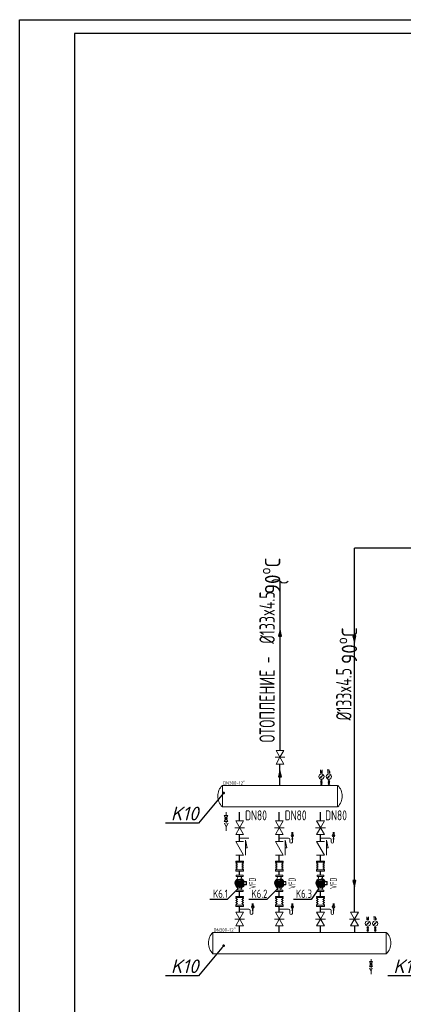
# Model space of a CAD drawing. Header units: metres. Extents: x -54598 to 1827199, y -329446 to -256744.
# Tile 453 of 474: x 255002 to 268992, y -292617 to -256744. Entities that reach past the tile are written whole.
import ezdxf
from ezdxf import colors
from ezdxf.entities.mleader import LeaderData, LeaderLine
from ezdxf.enums import TextEntityAlignment as Align
from ezdxf.math import Vec2, Vec3

# ---------------------------------------------------------------- set-up
doc = ezdxf.new("R2010")
doc.units = ezdxf.units.M
doc.linetypes.add('CONTINOUS', pattern=[0])
doc.layers.add('PDF UCHUN', color=3, linetype='Continuous')
doc.layers.add('Формат', color=253, linetype='Continuous')
for name, color, linetype, lineweight in [('SGM-M-500-1-HI-HWS-RAD', 1, 'CONTINOUS', 30), ('SGM-M-500-11-HI-TEXT', 11, 'CONTINOUS', 20), ('SGM-M-500-9-HI-EQM', 150, 'CONTINOUS', 20), ('SGM-M-700-17-HVAC-WS-COOL-TEXT', 150, 'CONTINOUS', 30), ('SGM-M-700-7-HVAC-WS-HWS-FCU', 1, 'CONTINOUS', 30), ('ЭМ', 3, 'Continuous', 20)]:
    doc.layers.add(name, color=color, linetype=linetype, lineweight=lineweight)
doc.styles.add('ISOC-330-0.77', font='isocpeui.ttf', dxfattribs={"width": 0.77, "height": 330})
doc.styles.add('ISOCPEUR', font='isocpeui.ttf')
doc.styles.add('mek-txt', font='isocpeur.ttf', dxfattribs={"width": 0.9})
doc.styles.add('Romans', font='isocpeur.ttf', dxfattribs={"width": 0.9})
doc.styles.add('SGM_MKN', font='isocpeur.ttf', dxfattribs={"width": 0.9, "height": 100})
doc.styles.add('SOEM TEXT', font='isocpeur.ttf', dxfattribs={"width": 0.9})

# ---------------------------------------------------------------- blocks, each defined once
blk = doc.blocks.new('*U1182')
for p, q in [((6667.3, 3129.5), (6930.6, 3129.5)), ((6667.3, 3129.5), (6667.3, 3097.2)), ((6930.6, 3129.5), (6930.6, 3097.2)), ((6930.6, 3097.2), (6667.3, 3097.2))]:
    blk.add_line(p, q)
for centre, start, end in [((6682.6, 3113.4), 133.5078, 226.4922), ((6915.3, 3113.4), 313.5078, 46.4922)]:
    blk.add_arc(centre, 22.3, start, end)
at = {"insert": (6668.1, 3135.8), "char_height": 5, "attachment_point": 1, "style": 'SOEM TEXT'}
blk.add_mtext_dynamic_manual_height_columns('DN300-12"', width=23.978, gutter_width=100, heights=[0], dxfattribs=at)
blk = doc.blocks.new('*U22')
blk.add_lwpolyline([(0, 10), (0, 0), (14, -8), (14, 8), (-14, -8), (-14, 8), (0, 0), (0, -10)])
at = {"style": 'mek-txt', "width": 0.75}
blk.add_attdef('KOD1', text='', height=5, dxfattribs=at).set_placement((0.6, 13.5), align=Align.MIDDLE_CENTER)
blk = doc.blocks.new('--SOEM-POMPAKOLON')
for p, q in [((6.9, 0), (-6.9, 0)), ((-6.9, 0), (-6.9, -2.3)), ((6.9, -2.3), (6.9, 0)), ((-5.8, -12.9), (-13.6, -12.9)), ((-13.6, -12.9), (-13.6, -19.3)), ((-13.6, -19.3), (-5.7, -19.3)), ((-13, -18.8), (-13, -13.4)), ((-13, -13.4), (-8.2, -13.4)), ((-8.2, -18.8), (-13, -18.8)), ((-8.2, -13.4), (-8.2, -18.8)), ((-7.8, -19.3), (-7.8, -12.9)), ((-6.9, -2.3), (6.9, -2.3)), ((-5, -10.8), (-5.8, -11.2)), ((-4.8, -16.7), (0.3, -11.6)), ((-0.5, -20.9), (-4.8, -16.5)), ((1.1, -20.8), (-4.7, -15)), ((-4.6, -14.8), (-1.5, -11.7)), ((-4.5, -18.1), (1.7, -11.9)), ((2.3, -20.3), (-4.2, -13.8)), ((-3.8, -19.1), (2.8, -12.5)), ((3.2, -19.5), (-3.4, -12.9)), ((-3, -20), (3.6, -13.4)), ((4, -18.6), (-2.5, -12.1)), ((-1.9, -20.6), (4.2, -14.5)), ((4.4, -17.3), (-1.2, -11.7)), ((-0.5, -20.9), (4.5, -15.8)), ((4.5, -15.7), (0.3, -11.6)), ((1.4, -20.7), (4.3, -17.8)), ((4.7, -10.8), (5.5, -11.2)), ((-6.9, -32.6), (-6.9, -30.3)), ((-6.9, -30.3), (6.9, -30.3)), ((6.9, -32.6), (-6.9, -32.6)), ((-5, -21.4), (-5.8, -20.9)), ((4.7, -21.4), (5.5, -20.9)), ((6.9, -30.3), (6.9, -32.6))]:
    blk.add_line(p, q)
for centre, radius in [((-0.1, -16), 6.51), ((-5.4, -11), 0.599), ((-0.1, -16.2), 4.71), ((5.1, -11), 0.599), ((-5.4, -21.2), 0.599), ((5.1, -21.2), 0.599)]:
    blk.add_circle(centre, radius)
for centre, radius, start, end in [((-0.4, -16.2), 9.81, 198.9255, 57.7869), ((3.1, -18.6), 13.7, 134.1948, 155.5214), ((-0.1, -16.3), 8.38, 68.2911, 156.0692), ((-0.3, -16), 8.18, 203.4519, 66.5244), ((0, -15.7), 9.43, 103.003, 133.3301), ((-0.4, -2.5), 4.32, 177.4125, 246.0984), ((7.7, -5.3), 3.89, 130.1838, 222.008), ((-11.6, -30), 8.58, 358.118, 34.834), ((14.5, -30.7), 11, 138.432, 177.6281)]:
    blk.add_arc(centre, radius, start, end)
blk = doc.blocks.new('*U26')
for points in [[(-7.9, 4.6), (-7.9, 8), (-10.2, 8), (-10.2, -8), (-7.9, -8), (-7.9, -4.6), (-5.9, -8), (-4, -4.6), (-2, -8), (0, -4.6), (2, -8), (4, -4.6), (5.9, -8), (7.9, -4.6), (7.9, -8), (10.2, -8), (10.2, 8), (7.9, 8), (7.9, 4.6), (5.9, 8), (4, 4.6), (2, 8), (0, 4.6), (-2, 8), (-4, 4.6), (-5.9, 8), (-7.9, 4.6), (-7.9, -4.6)], [(7.9, 4.6), (7.9, -6.3)]]:
    blk.add_lwpolyline(points)
at = {"style": 'mek-txt', "width": 0.75}
blk.add_attdef('KOD1', text='', height=5, dxfattribs=at).set_placement((0, -2.1), align=Align.MIDDLE_CENTER)
blk = doc.blocks.new('*U35')
for points in [[(-7.9, 4.6), (-7.9, 8), (-10.2, 8), (-10.2, -8), (-7.9, -8), (-7.9, -4.6), (-5.9, -8), (-4, -4.6), (-2, -8), (0, -4.6), (2, -8), (4, -4.6), (5.9, -8), (7.9, -4.6), (7.9, -8), (10.2, -8), (10.2, 8), (7.9, 8), (7.9, 4.6), (5.9, 8), (4, 4.6), (2, 8), (0, 4.6), (-2, 8), (-4, 4.6), (-5.9, 8), (-7.9, 4.6), (-7.9, -4.6)], [(7.9, 4.6), (7.9, -6.3)]]:
    blk.add_lwpolyline(points)
at = {"style": 'mek-txt', "width": 0.75}
blk.add_attdef('KOD1', text='', height=5, dxfattribs=at).set_placement((0, -2.1), align=Align.MIDDLE_CENTER)
blk = doc.blocks.new('*U21')
for points in [[(-14, -8), (-14, 8), (14, -8), (14, 8)], [(-13.9, 11.9), (16.3, 11.9), (1, 15.4), (1.2, 11.9)]]:
    blk.add_lwpolyline(points)
at = {"style": 'mek-txt', "width": 0.75}
blk.add_attdef('KOD1', text='', height=5, dxfattribs=at).set_placement((0.6, 13.5), align=Align.MIDDLE_CENTER)
blk = doc.blocks.new('*U14')
for p, q in [((0, 9.5), (0, 5)), ((0, -5), (0, -9.5))]:
    blk.add_line(p, q)
for points in [[(-2.6, 28.5), (-2.6, 38.1), (0, 28.5), (2.6, 38.1), (2.6, 28.5)], [(4, 21.2), (0, 17.5), (-0.3, 18.7), (-4, 13.8), (1.3, 17.3), (0, 17.5)], [(-1, 1.8), (-2.5, 5), (2.5, 5), (1, 1.8)], [(1, -1.8), (2.5, -5), (-2.5, -5), (-1, -1.8)]]:
    blk.add_lwpolyline(points)
for centre, radius in [((0, 17.5), 8), ((0, 0), 2)]:
    blk.add_circle(centre, radius)
at = {"style": 'mek-txt', "width": 0.75}
blk.add_attdef('KOD1', text='', height=5, dxfattribs=at).set_placement((0.6, 13.5), align=Align.MIDDLE_CENTER)
blk = doc.blocks.new('*U1183')
for p, q in [((6667.3, 3129.5), (6842.4, 3129.5)), ((6667.3, 3129.5), (6667.3, 3097.2)), ((6842.4, 3129.5), (6842.4, 3097.2)), ((6842.4, 3097.2), (6667.3, 3097.2))]:
    blk.add_line(p, q)
for centre, start, end in [((6682.6, 3113.4), 133.5078, 226.4922), ((6827.1, 3113.4), 313.5078, 46.4922)]:
    blk.add_arc(centre, 22.3, start, end)
at = {"insert": (6668.1, 3135.8), "char_height": 5, "attachment_point": 1, "style": 'SOEM TEXT'}
blk.add_mtext_dynamic_manual_height_columns('DN300-12"', width=23.978, gutter_width=100, heights=[0], dxfattribs=at)
blk = doc.blocks.new('*U13')
for p, q in [((-0.6, 38.1), (-5.6, 38.1)), ((-3.1, 38.1), (-3.1, 28.5)), ((0.6, 38.1), (0.6, 28.5)), ((1.6, 33.3), (2.1, 33.3)), ((3.1, 32.3), (3.1, 28.5)), ((0, 9.5), (0, 5)), ((0, -5), (0, -9.5))]:
    blk.add_line(p, q)
for points in [[(4, 21.2), (0, 17.5), (-0.3, 18.7), (-4, 13.8), (1.3, 17.3), (0, 17.5)], [(-1, 1.8), (-2.5, 5), (2.5, 5), (1, 1.8)], [(1, -1.8), (2.5, -5), (-2.5, -5), (-1, -1.8)]]:
    blk.add_lwpolyline(points)
for centre, radius in [((0, 17.5), 8), ((0, 0), 2)]:
    blk.add_circle(centre, radius)
for centre, start, end in [((1.6, 32.3), 90, 180), ((2.1, 32.3), 0, 90)]:
    blk.add_arc(centre, 1, start, end)
at = {"style": 'mek-txt', "width": 0.75}
blk.add_attdef('KOD1', text='', height=5, dxfattribs=at).set_placement((0.6, 13.5), align=Align.MIDDLE_CENTER)
blk = doc.blocks.new('*U15')
for p, q in [((0, 14.1), (0, 7)), ((0, -7), (0, -11.2))]:
    blk.add_line(p, q)
for points in [[(-4, -7), (4, -7), (-4, 7), (4, 7), (-4, -7)], [(3.5, -11.1), (0, -19.2), (-4.6, -11.1)], [(0, -28.3), (0, -19.2)]]:
    blk.add_lwpolyline(points)
blk.add_circle((0, 0), 2.8)
at = {"style": 'mek-txt', "width": 0.75}
blk.add_attdef('KOD1', text='', height=5, dxfattribs=at).set_placement((8.6, -2.1), align=Align.MIDDLE_CENTER)
blk = doc.blocks.new('_None')
blk = doc.blocks.new('-IT-YON OK')
at = {"color": 0, "ltscale": 30}
blk.add_lwpolyline([(-16, 4), (0, 0), (-16, -4), (-16, 4)], dxfattribs=at)
blk.add_solid([(-16, 4), (0, 0), (-16, -4), (-16, 4)], dxfattribs=at)
blk = doc.blocks.new('*U30')
at = {"layer": 'ЭМ', "color": 0, "lineweight": 20, "ltscale": 0.5}
blk.add_lwpolyline([(0, 0), (841, 0), (841, 594), (0, 594)], close=True, dxfattribs=at)
at = {"layer": 'ЭМ', "color": 0, "lineweight": 30, "ltscale": 0.5}
blk.add_lwpolyline([(20, 5), (836, 5), (836, 589), (20, 589)], close=True, dxfattribs=at)
blk = doc.blocks.new('_Dot')
at = {"color": 0, "linetype": 'ByBlock', "lineweight": -2}
blk.add_line((-0.5, 0), (-1, 0), dxfattribs=at)
at = {"color": 0, "linetype": 'ByBlock', "const_width": 0.5}
blk.add_lwpolyline([(-0.25, 0, 1), (0.25, 0, 1)], format="xyb", close=True, dxfattribs=at)

msp = doc.modelspace()

# ---------------------------------------------------------------- linework, layer by layer
at = {"layer": 'PDF UCHUN', "color": 0, "lineweight": 25}
msp.add_lwpolyline([(255002, -256744), (339102, -256744), (339102, -316144), (255002, -316144)], close=True, dxfattribs=at)
at = {"layer": 'SGM-M-500-1-HI-HWS-RAD', "ltscale": 500}
for p in [(267214, -289258), (289940, -275999)]:
    msp.add_line(p, (267214, -275999), dxfattribs=at)
at = {"layer": 'SGM-M-500-9-HI-EQM', "ltscale": 30}
for p, q in [((263362, -286560), (263023, -286560)), ((264809, -286560), (264469, -286560)), ((264843, -286571), (264809, -286560)), ((264854, -286599), (264843, -286571)), ((264854, -286599), (264854, -286708)), ((266312, -286560), (265973, -286560)), ((266346, -286571), (266312, -286560)), ((266358, -286599), (266346, -286571)), ((266358, -286599), (266358, -286708)), ((264871, -286736), (264854, -286708)), ((264900, -286747), (264871, -286736)), ((264928, -286736), (264900, -286747)), ((264945, -286708), (264928, -286736)), ((264945, -286634), (264945, -286708)), ((266375, -286736), (266358, -286708)), ((266403, -286747), (266375, -286736)), ((266431, -286736), (266403, -286747)), ((266449, -286708), (266431, -286736)), ((266449, -286634), (266449, -286708)), ((263362, -289155), (263023, -289155)), ((263397, -289167), (263362, -289155)), ((263408, -289195), (263397, -289167)), ((263408, -289195), (263408, -289303)), ((263425, -289332), (263408, -289303)), ((263453, -289343), (263425, -289332)), ((263482, -289332), (263453, -289343)), ((263499, -289303), (263482, -289332)), ((263499, -289229), (263499, -289303)), ((264809, -289155), (264469, -289155)), ((264843, -289167), (264809, -289155)), ((264854, -289195), (264843, -289167)), ((264854, -289195), (264854, -289303)), ((264871, -289332), (264854, -289303)), ((264900, -289343), (264871, -289332)), ((264928, -289332), (264900, -289343)), ((264945, -289303), (264928, -289332)), ((264945, -289229), (264945, -289303)), ((266312, -289155), (265973, -289155)), ((266346, -289167), (266312, -289155)), ((266358, -289195), (266346, -289167)), ((266358, -289195), (266358, -289303)), ((266375, -289332), (266358, -289303)), ((266403, -289343), (266375, -289332)), ((266431, -289332), (266403, -289343)), ((266449, -289303), (266431, -289332)), ((266449, -289229), (266449, -289303))]:
    msp.add_line(p, q, dxfattribs=at)
at = {"layer": 'SGM-M-700-7-HVAC-WS-HWS-FCU', "ltscale": 30}
for p, q in [((264496, -283366), (264496, -277204)), ((264495, -284646), (264495, -283870)), ((263023, -285932), (263023, -285620)), ((264469, -285932), (264469, -285620)), ((265973, -285932), (265973, -285620)), ((263023, -286683), (263023, -286436)), ((264469, -286683), (264469, -286436)), ((265973, -286683), (265973, -286436)), ((263023, -287398), (263023, -287187)), ((264469, -287398), (264469, -287187)), ((265973, -287398), (265973, -287187)), ((263023, -287916), (263023, -287764)), ((264469, -287916), (264469, -287764)), ((265973, -287916), (265973, -287764)), ((263023, -288684), (263023, -288503)), ((264469, -288684), (264469, -288503)), ((265973, -288684), (265973, -288503)), ((263023, -289260), (263023, -289051)), ((264469, -289260), (264469, -289051)), ((265973, -289260), (265973, -289051)), ((263023, -289998), (263023, -289764)), ((264469, -289998), (264469, -289764)), ((265973, -289998), (265973, -289764)), ((267214, -289762), (267214, -289996))]:
    msp.add_line(p, q, dxfattribs=at)
for centre, start, end in [((264346, -277386), 50.5639, 129.4361), ((264646, -277021), 230.5639, 309.4361)]:
    msp.add_arc(centre, 236, start, end, dxfattribs=at)

# ---------------------------------------------------------------- block references
at = {"layer": 'SGM-M-500-1-HI-HWS-RAD', "ltscale": 30, "xscale": -13.75000000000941, "yscale": 13.75000000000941, "zscale": 13.75000000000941, "rotation": 270}
for p in [(264496, -278982), (264495, -284112)]:
    msp.add_blockref('-IT-YON OK', p, dxfattribs=at)
at = {"layer": 'SGM-M-500-9-HI-EQM', "ltscale": 30, "yscale": 18, "zscale": 18}
for name, p, xscale, rotation in [('*U22', (264495, -283618), 18, 270.0000000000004), ('*U22', (263023, -286184), 18, 270.0000000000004), ('*U22', (264469, -286184), 18, 270.0000000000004), ('*U22', (265973, -286184), 18, 270.0000000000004), ('*U21', (263023, -286935), -18, 270), ('*U21', (264469, -286935), -18, 270), ('*U21', (265973, -286935), -18, 270), ('*U35', (263023, -287581), -18, 270), ('*U35', (264469, -287581), -18, 270), ('*U35', (265973, -287581), -18, 270), ('*U26', (263023, -288868), -18, 270), ('*U26', (264469, -288868), -18, 270), ('*U26', (265973, -288868), -18, 270), ('*U22', (263023, -289512), 18, 270.0000000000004), ('*U22', (264469, -289512), 18, 270.0000000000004), ('*U22', (265973, -289512), 18, 270.0000000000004), ('*U22', (267214, -289510), -18, 89.99999999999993)]:
    msp.add_blockref(name, p, dxfattribs=dict(at, xscale=xscale, rotation=rotation))
at = {"layer": 'SGM-M-500-9-HI-EQM', "ltscale": 30}
for name, p, xscale, yscale, zscale in [('*U14', (266007, -284532), 11.99999999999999, 11.99999999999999, 11.99999999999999), ('*U13', (266277, -284532), 11.99999999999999, 11.99999999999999, 11.99999999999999), ('*U1183', (102379, -359754), 24, 24, 24), ('*U15', (262526, -285846), -16, 16, 16), ('*U14', (264945, -286577), -6, 6, 6), ('*U14', (266449, -286577), -6, 6, 6), ('--SOEM-POMPAKOLON', (263023, -287916), -18, 18, 18), ('--SOEM-POMPAKOLON', (264469, -287916), -18, 18, 18), ('--SOEM-POMPAKOLON', (265973, -287916), -18, 18, 18), ('*U14', (263499, -289172), -6, 6, 6), ('*U14', (264945, -289172), -6, 6, 6), ('*U14', (266449, -289172), -6, 6, 6), ('*U14', (267697, -289884), 12, 12, 12), ('*U13', (267967, -289884), 12, 12, 12), ('*U1182', (102036, -365106), 24, 24, 24), ('*U15', (267814, -291153), 12.81594456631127, 12.81594456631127, 12.81594456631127)]:
    msp.add_blockref(name, p, dxfattribs=dict(at, xscale=xscale, yscale=yscale, zscale=zscale))
at = {"layer": 'SGM-M-700-7-HVAC-WS-HWS-FCU', "ltscale": 30, "xscale": -13.75000000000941, "yscale": 13.75000000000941, "zscale": 13.75000000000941, "rotation": 89.99999999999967}
for p in [(267210, -279418), (267210, -288328)]:
    msp.add_blockref('-IT-YON OK', p, dxfattribs=at)
at = {"layer": 'Формат', "color": 0, "xscale": 100, "yscale": 100, "zscale": 100}
msp.add_blockref('*U30', (255002, -316144), dxfattribs=at)

# ---------------------------------------------------------------- texts
at = {"layer": 'SGM-M-500-11-HI-TEXT', "style": 'SGM_MKN', "width": 0.65}
for s, p in [('ОТОПЛЕНИЕ -  %%C133x4.5 ', (264306, -283078)), ('%%C133x4.5 ', (267103, -282271))]:
    msp.add_text(s, height=560, rotation=90, dxfattribs=at).set_placement(p)
at = {"layer": 'SGM-M-500-11-HI-TEXT', "char_height": 560, "width": 1256.79, "attachment_point": 9, "rotation": 90, "line_spacing_factor": 0.9, "style": 'SGM_MKN'}
for insert in [(264505, -276341), (267306, -278882)]:
    msp.add_mtext('{\\A1;90{\\H0.7x;\\So^ ;}\\H0.999999x;C}', dxfattribs=dict(at, insert=insert))
at = {"layer": 'SGM-M-500-9-HI-EQM', "ltscale": 30, "style": 'Romans', "width": 0.55}
for p in [(263615, -288208), (265061, -288208), (266564, -288208)]:
    msp.add_text('VFD', height=250, rotation=90, dxfattribs=at).set_placement(p, align=Align.CENTER)
at = {"layer": 'SGM-M-700-17-HVAC-WS-COOL-TEXT', "ltscale": 30, "style": 'SGM_MKN', "width": 0.7}
for p in [(263222, -285913), (264668, -285913), (266140, -285913)]:
    msp.add_text('DN80', height=360, dxfattribs=at).set_placement(p)

# ---------------------------------------------------------------- leaders
at = {"ltscale": 80}
ml = msp.add_multileader_mtext('Standard', dxfattribs=at)
ml.set_content('K10', color=256, style='ISOCPEUR')
ml.set_leader_properties()
ml.set_arrow_properties(name='DOT')
ml.build(insert=Vec2(0, 0))
ml.multileader.update_dxf_attribs({"text_left_attachment_type": 6, "text_right_attachment_type": 6, "dogleg_length": 0.36, "arrow_head_size": 100})
ctx = ml.context
ctx.base_point, ctx.char_height, ctx.arrow_head_size, ctx.landing_gap_size, ctx.plane_origin = Vec3(260514, -286017), 500, 100, 0, Vec3(263397, -285485)
ctx.left_attachment, ctx.right_attachment, ctx.text_align_type = 6, 6, 1
notes = []
notes.append((ctx, [(1, (1, 1, 0), (261524, -286017), (-1, 0), 0.36, [(0, [(262439, -284920)], 0, [])])]))
ctx.mtext.insert, ctx.mtext.width, ctx.mtext.alignment, ctx.mtext.flow_direction = Vec3(261019, -285417), 4356.39, 2, 5
ml = msp.add_multileader_mtext('Standard', dxfattribs=at)
ml.set_content('K10', color=256, style='ISOCPEUR')
ml.set_leader_properties()
ml.set_arrow_properties(name='DOT')
ml.build(insert=Vec2(0, 0))
ml.multileader.update_dxf_attribs({"text_left_attachment_type": 6, "text_right_attachment_type": 6, "dogleg_length": 0.36, "arrow_head_size": 100})
ctx = ml.context
ctx.base_point, ctx.char_height, ctx.arrow_head_size, ctx.landing_gap_size, ctx.plane_origin = Vec3(260514, -291582), 500, 100, 0, Vec3(263397, -291049)
ctx.left_attachment, ctx.right_attachment, ctx.text_align_type = 6, 6, 1
notes.append((ctx, [(1, (1, 1, 0), (261524, -291582), (-1, 0), 0.36, [(0, [(262439, -290484)], 0, [])])]))
ctx.mtext.insert, ctx.mtext.width, ctx.mtext.alignment, ctx.mtext.flow_direction = Vec3(261019, -290982), 4356.39, 2, 5
ml = msp.add_multileader_mtext('Standard', dxfattribs=at)
ml.set_content('K10', color=256, style='ISOCPEUR')
ml.set_leader_properties()
ml.set_arrow_properties(name='DOT')
ml.build(insert=Vec2(0, 0))
ml.multileader.update_dxf_attribs({"text_left_attachment_type": 6, "text_right_attachment_type": 6, "dogleg_length": 0.36, "arrow_head_size": 100})
ctx = ml.context
ctx.base_point, ctx.char_height, ctx.arrow_head_size, ctx.landing_gap_size, ctx.plane_origin = Vec3(268626, -291582), 500, 100, 0, Vec3(271509, -291049)
ctx.left_attachment, ctx.right_attachment, ctx.text_align_type = 6, 6, 1
notes.append((ctx, [(1, (1, 1, 0), (269636, -291582), (-1, 0), 0.36, [(0, [(270551, -290484)], 0, [])])]))
ctx.mtext.insert, ctx.mtext.width, ctx.mtext.alignment, ctx.mtext.flow_direction = Vec3(269131, -290982), 4356.39, 2, 5
at = {"layer": 'SGM-M-700-17-HVAC-WS-COOL-TEXT', "ltscale": 30}
ml = msp.add_multileader_mtext('Standard', dxfattribs=at)
ml.set_content('{\\fISOCPEUR|b0|i0|c204|p34;K6.1}', color=256, style='ISOC-330-0.77')
ml.set_leader_properties(linetype='Continuous', lineweight=25)
ml.set_arrow_properties(name='NONE')
ml.build(insert=Vec2(0, 0))
ml.multileader.update_dxf_attribs({"has_dogleg": 0, "text_left_attachment_type": 6, "text_right_attachment_type": 6, "dogleg_length": 0.36, "arrow_head_size": 0.18})
ctx = ml.context
ctx.base_point, ctx.char_height, ctx.arrow_head_size, ctx.landing_gap_size, ctx.plane_origin = Vec3(262080, -288800), 300, 0.18, 0.77, Vec3(250865, -293913)
ctx.left_attachment, ctx.right_attachment, ctx.text_align_type = 6, 6, 1
notes.append((ctx, [(1, (1, 1, 0), (262567, -288800), (-1, 0), 0.36, [(0, [(262967, -288394)], 0, [])])]))
ctx.mtext.insert, ctx.mtext.width, ctx.mtext.defined_height, ctx.mtext.alignment, ctx.mtext.flow_direction = Vec3(262323, -288440), 626.7, 3327, 2, 5
ml = msp.add_multileader_mtext('Standard', dxfattribs=at)
ml.set_content('{\\fISOCPEUR|b0|i0|c204|p34;K6.2}', color=256, style='ISOC-330-0.77')
ml.set_leader_properties(linetype='Continuous', lineweight=25)
ml.set_arrow_properties(name='NONE')
ml.build(insert=Vec2(0, 0))
ml.multileader.update_dxf_attribs({"has_dogleg": 0, "text_left_attachment_type": 6, "text_right_attachment_type": 6, "dogleg_length": 0.36, "arrow_head_size": 0.18})
ctx = ml.context
ctx.base_point, ctx.char_height, ctx.arrow_head_size, ctx.landing_gap_size, ctx.plane_origin = Vec3(263480, -288800), 300, 0.18, 0.77, Vec3(252311, -293913)
ctx.left_attachment, ctx.right_attachment, ctx.text_align_type = 6, 6, 1
notes.append((ctx, [(1, (1, 1, 0), (264013, -288800), (-1, 0), 0.36, [(0, [(264413, -288394)], 0, [])])]))
ctx.mtext.insert, ctx.mtext.width, ctx.mtext.defined_height, ctx.mtext.alignment, ctx.mtext.flow_direction = Vec3(263746, -288440), 2668.05, 3327, 2, 5
ml = msp.add_multileader_mtext('Standard', dxfattribs=at)
ml.set_content('{\\fISOCPEUR|b0|i0|c204|p34;K6.3}', color=256, style='ISOC-330-0.77')
ml.set_leader_properties(linetype='Continuous', lineweight=25)
ml.set_arrow_properties(name='NONE')
ml.build(insert=Vec2(0, 0))
ml.multileader.update_dxf_attribs({"has_dogleg": 0, "text_left_attachment_type": 6, "text_right_attachment_type": 6, "dogleg_length": 0.36, "arrow_head_size": 0.18})
ctx = ml.context
ctx.base_point, ctx.char_height, ctx.arrow_head_size, ctx.landing_gap_size, ctx.plane_origin = Vec3(265103, -288800), 300, 0.18, 0.77, Vec3(253808, -293913)
ctx.left_attachment, ctx.right_attachment, ctx.text_align_type = 6, 6, 1
notes.append((ctx, [(1, (1, 1, 0), (265636, -288800), (-1, 0), 0.36, [(0, [(265909, -288394)], 0, [])])]))
ctx.mtext.insert, ctx.mtext.width, ctx.mtext.defined_height, ctx.mtext.alignment, ctx.mtext.flow_direction = Vec3(265369, -288440), 2668.05, 3327, 2, 5
for ctx, leaders in notes:
    for number, flags, end, landing, length, lines in leaders:
        leader = LeaderData()
        leader.index, (leader.has_last_leader_line, leader.has_dogleg_vector, leader.attachment_direction) = number, flags
        leader.last_leader_point, leader.dogleg_vector, leader.dogleg_length = Vec3(end), Vec3(landing), length
        for number, points, colour, breaks in lines:
            line = LeaderLine()
            line.index, line.vertices, line.color, line.breaks = number, Vec3.list(points), colors.encode_raw_color(colour), breaks
            leader.lines.append(line)
        ctx.leaders.append(leader)

doc.saveas('drawing.dxf')
